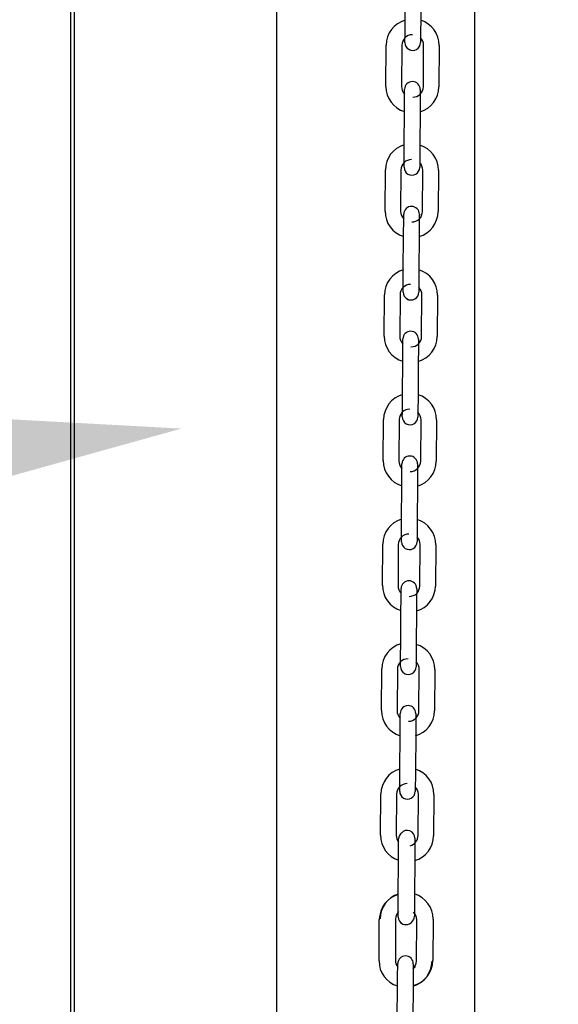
# Model space of a CAD drawing. Header units: inches. Extents: x 170 to 312, y 215 to 248.
# Tile 505 of 656: x 283.87 to 284.142, y 241.189 to 241.686. Entities that reach past the tile are written whole.
import ezdxf
from ezdxf import colors
from ezdxf.entities.mleader import LeaderData, LeaderLine
from ezdxf.math import Vec2, Vec3

# ---------------------------------------------------------------- set-up
doc = ezdxf.new("R2010")
doc.units = ezdxf.units.IN
doc.header["$LTSCALE"] = 0.25
doc.header["$MEASUREMENT"] = 0
doc.layers.add('ANNOTATIONS', color=1, linetype='Continuous')
doc.layers.add('MOTOR RH', color=7, linetype='Continuous')
doc.styles.add('ARIAL', font='arial.ttf', dxfattribs={"height": 0.09375})
doc.dimstyles.new('STANDARD$0', dxfattribs={"dimtxt": 0.09375, "dimasz": 0.09375, "dimexe": 0.03125, "dimexo": 0.046875, "dimgap": 0.09, "dimtad": 0, "dimtih": 1, "dimtoh": 1, "dimdec": 4, "dimzin": 0, "dimdsep": 46, "dimtxsty": 'ARIAL', "dimcen": 0.09, "dimadec": 0, "dimazin": 0, "dimtfac": 1, "dimtdec": 4, "dimtofl": 0, "dimtmove": 0, "dimatfit": 1, "dimfxl": 1, "dimtolj": 1, "dimtzin": 0, "dimarcsym": 0})

# ---------------------------------------------------------------- blocks, each defined once
blk = doc.blocks.new('*D63')
at = {"layer": 'ANNOTATIONS', "color": 0, "lineweight": -2, "transparency": 16777216}
for p, q in [((283.9428635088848, 244.1250466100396), (285.788826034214, 244.1250466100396)), ((285.757576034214, 244.0312966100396), (285.757576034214, 242.3316655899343)), ((285.757576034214, 240.1971744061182), (285.757576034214, 241.8968054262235)), ((285.0270509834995, 240.1034244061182), (285.788826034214, 240.1034244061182))]:
    blk.add_line(p, q, dxfattribs=at)
at = {"layer": 'ANNOTATIONS', "color": 0, "transparency": 16777216}
for points in [[(285.741951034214, 244.0312966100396), (285.773201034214, 244.0312966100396), (285.757576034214, 244.1250466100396)], [(285.741951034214, 240.1971744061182), (285.773201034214, 240.1971744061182), (285.757576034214, 240.1034244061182)]]:
    blk.add_solid(points, dxfattribs=at)
at = {"layer": 'defpoints', "color": 0, "transparency": 16777216}
for p in [(283.8959885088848, 244.1250466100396), (284.9801759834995, 240.1034244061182), (285.757576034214, 240.1034244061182)]:
    blk.add_point(p, dxfattribs=at)
at = {"layer": 'ANNOTATIONS', "color": 0, "transparency": 16777216, "insert": (285.757576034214, 242.1142355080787), "char_height": 0.09375, "attachment_point": 5, "style": 'ARIAL'}
blk.add_mtext('\\A1;OPENING\\PHEIGHT', dxfattribs=at)
blk = doc.blocks.new('*D64')
at = {"layer": 'ANNOTATIONS', "color": 0, "lineweight": -2, "transparency": 16777216}
for p, q in [((283.9428635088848, 244.9610302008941), (286.4438146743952, 244.9610302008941)), ((286.4125646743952, 244.8672802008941), (286.4125646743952, 242.7496573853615)), ((286.4125646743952, 240.1971744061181), (286.4125646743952, 242.3147972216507)), ((285.9473951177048, 240.1034244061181), (286.4438146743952, 240.1034244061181))]:
    blk.add_line(p, q, dxfattribs=at)
at = {"layer": 'ANNOTATIONS', "color": 0, "transparency": 16777216}
for points in [[(286.3969396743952, 244.8672802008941), (286.4281896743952, 244.8672802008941), (286.4125646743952, 244.9610302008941)], [(286.3969396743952, 240.1971744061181), (286.4281896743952, 240.1971744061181), (286.4125646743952, 240.1034244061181)]]:
    blk.add_solid(points, dxfattribs=at)
at = {"layer": 'defpoints', "color": 0, "transparency": 16777216}
for p in [(283.8959885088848, 244.9610302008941), (285.9005201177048, 240.1034244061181), (286.4125646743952, 240.1034244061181)]:
    blk.add_point(p, dxfattribs=at)
at = {"layer": 'ANNOTATIONS', "color": 0, "transparency": 16777216, "insert": (286.4125646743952, 242.532227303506), "char_height": 0.09375, "attachment_point": 5, "style": 'ARIAL'}
blk.add_mtext('\\A1;TOTAL\\PHEIGHT', dxfattribs=at)

msp = doc.modelspace()

# ---------------------------------------------------------------- linework, layer by layer
at = {"layer": 'MOTOR RH'}
for p, q in [((283.8959885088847, 240.1034244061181), (283.8959885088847, 245.6017793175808)), ((283.8978143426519, 240.1060974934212), (283.8978143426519, 244.9133880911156)), ((284.0000065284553, 240.1060974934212), (284.0000065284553, 244.9133880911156)), ((284.1000697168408, 240.1060974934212), (284.1000697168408, 244.2959772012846)), ((284.0648589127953, 241.6833021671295), (284.0650069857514, 241.7041677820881)), ((284.0728808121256, 241.7041119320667), (284.0727327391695, 241.683246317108)), ((284.0551868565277, 241.651873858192), (284.0553349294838, 241.6727394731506)), ((284.063208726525, 241.6726836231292), (284.0630606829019, 241.6518180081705)), ((284.0647933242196, 241.6740568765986), (284.0647934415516, 241.6740740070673)), ((284.074084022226, 241.6517398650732), (284.0742320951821, 241.6726054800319)), ((284.0821058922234, 241.6725496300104), (284.0819578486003, 241.6516840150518)), ((284.0644128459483, 241.6203038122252), (284.0645609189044, 241.6411694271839)), ((284.0724347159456, 241.6411133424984), (284.0722866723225, 241.6202477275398)), ((284.0547407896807, 241.5888755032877), (284.0548888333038, 241.6097411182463)), ((284.062762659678, 241.6096852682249), (284.0626146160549, 241.5888196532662)), ((284.0643472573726, 241.6110585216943), (284.0643473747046, 241.611075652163)), ((284.073637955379, 241.588741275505), (284.0737859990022, 241.6096068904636)), ((284.0816598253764, 241.6095510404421), (284.0815117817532, 241.5886854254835)), ((284.0639667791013, 241.557305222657), (284.0641148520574, 241.5781708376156)), ((284.0719886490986, 241.5781149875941), (284.0718406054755, 241.5572493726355)), ((284.0542947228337, 241.5258771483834), (284.0544427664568, 241.5467427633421)), ((284.0623165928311, 241.5466869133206), (284.0621685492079, 241.5258212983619)), ((284.0731918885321, 241.5257429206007), (284.0733399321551, 241.5466085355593)), ((284.0812137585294, 241.5465526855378), (284.0810656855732, 241.5256870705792)), ((284.0635207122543, 241.4943068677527), (284.0636687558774, 241.5151724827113)), ((284.0715425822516, 241.5151166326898), (284.0713945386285, 241.4942510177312)), ((284.0538487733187, 241.4628978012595), (284.0539966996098, 241.4837441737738)), ((284.061870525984, 241.4836883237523), (284.0617224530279, 241.4628227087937)), ((284.072745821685, 241.4627445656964), (284.0728938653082, 241.483610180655)), ((284.0807676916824, 241.4835543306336), (284.0806196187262, 241.4626887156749)), ((284.0630746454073, 241.4313085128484), (284.0632226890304, 241.452174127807)), ((284.0710965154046, 241.4521182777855), (284.0709484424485, 241.4312526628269)), ((284.053403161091, 241.400012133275), (284.0535510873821, 241.4208585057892)), ((284.0614244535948, 241.420689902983), (284.0612763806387, 241.3998242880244)), ((284.072299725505, 241.3997462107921), (284.0724477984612, 241.4206118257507)), ((284.0803215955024, 241.4205559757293), (284.0801735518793, 241.3996903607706)), ((284.0626285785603, 241.3683099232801), (284.0627766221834, 241.3891755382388)), ((284.0706504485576, 241.3891196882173), (284.0705023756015, 241.3682540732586)), ((284.0529575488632, 241.3371264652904), (284.0531054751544, 241.3579728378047)), ((284.0609783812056, 241.3576914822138), (284.0608303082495, 241.3368258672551)), ((284.071853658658, 241.3367476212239), (284.0720017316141, 241.3576132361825)), ((284.0798755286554, 241.357557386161), (284.0797274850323, 241.3366917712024)), ((284.0608554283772, 241.3403644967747), (284.0608303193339, 241.3368259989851)), ((284.0621824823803, 241.3053115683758), (284.0623305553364, 241.3261771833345)), ((284.0702043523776, 241.326121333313), (284.0700563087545, 241.3052557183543)), ((284.0525104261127, 241.2738832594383), (284.0526584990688, 241.294748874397)), ((284.0605322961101, 241.2946930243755), (284.0603842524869, 241.2738274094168)), ((284.0714075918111, 241.2737492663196), (284.0715556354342, 241.2946148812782)), ((284.0794294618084, 241.2945590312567), (284.0792814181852, 241.2736934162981)), ((284.0613619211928, 241.2419821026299), (284.0615099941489, 241.2628477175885)), ((284.0697582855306, 241.2631229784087), (284.0696102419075, 241.2422573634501)), ((284.0516898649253, 241.2105537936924), (284.0518379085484, 241.231419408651)), ((284.060086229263, 241.2316946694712), (284.0599381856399, 241.2108290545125)), ((284.0705870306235, 241.2104195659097), (284.0707350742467, 241.2312851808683)), ((284.0789833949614, 241.2315606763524), (284.0788353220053, 241.2106950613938)), ((284.060914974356, 241.1789914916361), (284.0610630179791, 241.1998571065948)), ((284.0689368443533, 241.1998012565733), (284.0687887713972, 241.1789356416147))]:
    msp.add_line(p, q, dxfattribs=at)
at = {"layer": 'MOTOR RH', "flags": 128}
for points in [[(284.0647932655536, 241.6740503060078), (284.0647945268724, 241.6742281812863), (284.0647982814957, 241.6747545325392), (284.0648043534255, 241.6756096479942), (284.064812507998, 241.6767602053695), (284.0648224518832, 241.6781620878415), (284.064833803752, 241.6797615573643), (284.0648461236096, 241.6814971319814), (284.0648589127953, 241.6833021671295)], [(284.0727327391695, 241.683246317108), (284.0727199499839, 241.6814412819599), (284.0727076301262, 241.6797057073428), (284.0726962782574, 241.67810623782), (284.0726863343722, 241.676704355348), (284.0726781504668, 241.6755537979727)], [(284.0726683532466, 241.6741723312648), (284.0726670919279, 241.6739944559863)], [(284.0726841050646, 241.6763927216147), (284.0726781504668, 241.6755537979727), (284.0726720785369, 241.6746986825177), (284.0726683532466, 241.6741723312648), (284.0726673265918, 241.6740287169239)], [(284.0666911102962, 241.6706547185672), (284.0671977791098, 241.670395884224), (284.0687022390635, 241.6700854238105)], [(284.0645609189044, 241.6411694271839), (284.06457370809, 241.642974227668), (284.0645860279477, 241.6447098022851), (284.0645973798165, 241.6463092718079), (284.0646073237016, 241.6477113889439), (284.0646155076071, 241.6488619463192)], [(284.0646095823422, 241.6480298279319), (284.0646155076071, 241.6488619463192), (284.064621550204, 241.6497168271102), (284.0646253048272, 241.6502431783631), (284.0646265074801, 241.6504130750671)], [(284.0646253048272, 241.6502431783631), (284.064626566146, 241.6504210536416)], [(284.0725003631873, 241.6503652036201), (284.0724991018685, 241.6501873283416), (284.0724953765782, 241.6496609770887), (284.0724893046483, 241.6488060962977), (284.0724811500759, 241.6476553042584), (284.0724712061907, 241.6462534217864), (284.0724598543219, 241.6446539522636), (284.0724475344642, 241.6429183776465), (284.0724347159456, 241.6411133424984)], [(284.0643471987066, 241.6110519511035), (284.0643484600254, 241.611229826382), (284.0643522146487, 241.6117561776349), (284.0643582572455, 241.6126110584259), (284.064366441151, 241.6137618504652), (284.0643763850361, 241.6151637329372), (284.064387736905, 241.61676320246), (284.0644000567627, 241.6184987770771), (284.0644128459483, 241.6203038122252)], [(284.0722866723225, 241.6202477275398), (284.0722738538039, 241.6184429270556), (284.0722615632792, 241.6167073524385), (284.0722502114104, 241.6151078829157), (284.0722402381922, 241.6137057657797), (284.0722320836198, 241.6125552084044)], [(284.0722380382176, 241.6133943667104), (284.0722320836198, 241.6125552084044), (284.0722260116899, 241.6117003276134), (284.0722222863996, 241.6111739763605), (284.0722212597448, 241.6110303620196)], [(284.0662450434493, 241.607656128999), (284.0667517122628, 241.6073975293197), (284.0682561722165, 241.6070870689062)], [(284.0722222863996, 241.6111739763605), (284.0722210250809, 241.610996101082)], [(284.0641635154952, 241.5850312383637), (284.0641694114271, 241.585863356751), (284.064175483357, 241.5867184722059), (284.0641792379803, 241.5872448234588), (284.064180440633, 241.5874147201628)], [(284.0641792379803, 241.5872448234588), (284.064180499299, 241.5874226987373)], [(284.0720542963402, 241.5873668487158), (284.0720530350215, 241.5871889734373), (284.0720493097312, 241.5866626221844), (284.0720432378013, 241.5858075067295), (284.0720350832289, 241.5846569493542), (284.0720251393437, 241.5832550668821), (284.0720137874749, 241.5816555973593), (284.0720014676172, 241.5799200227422), (284.0719886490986, 241.5781149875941)], [(284.0641148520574, 241.5781708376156), (284.064127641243, 241.5799758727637), (284.0641399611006, 241.5817114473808), (284.0641513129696, 241.5833109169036), (284.0641612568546, 241.5847127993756), (284.0641694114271, 241.585863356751)], [(284.0639011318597, 241.5480535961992), (284.0639023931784, 241.5482312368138), (284.0639061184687, 241.5487578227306), (284.0639121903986, 241.5496127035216), (284.063920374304, 241.5507632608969), (284.0639303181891, 241.5521653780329), (284.063941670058, 241.5537648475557), (284.0639539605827, 241.5555004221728), (284.0639667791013, 241.557305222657)], [(284.0718406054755, 241.5572493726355), (284.0718277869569, 241.5554445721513), (284.0718154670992, 241.5537089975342), (284.0718041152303, 241.5521095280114), (284.0717941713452, 241.5507074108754), (284.0717860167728, 241.5495568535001)], [(284.0717919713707, 241.5503960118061), (284.0717860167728, 241.5495568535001), (284.0717799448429, 241.5487019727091), (284.0717762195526, 241.5481753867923), (284.0717749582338, 241.5479977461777)], [(284.0657989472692, 241.5446577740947), (284.0663056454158, 241.5443991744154), (284.0678101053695, 241.5440887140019)], [(284.0636687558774, 241.5151724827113), (284.063681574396, 241.5169772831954), (284.0636938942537, 241.5187128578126), (284.0637052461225, 241.5203125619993), (284.0637151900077, 241.5217144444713), (284.0637233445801, 241.5228650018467)], [(284.0637174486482, 241.5220328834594), (284.0637233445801, 241.5228650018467), (284.06372941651, 241.5237198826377), (284.0637331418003, 241.5242464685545), (284.0637343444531, 241.5244163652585)], [(284.0637331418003, 241.5242464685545), (284.063734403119, 241.524424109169)], [(284.0716082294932, 241.5243682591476), (284.0716069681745, 241.524190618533), (284.0716032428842, 241.5236640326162), (284.0715971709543, 241.5228091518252), (284.0715890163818, 241.5216585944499), (284.0715790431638, 241.5202564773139), (284.0715676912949, 241.5186570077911), (284.0715554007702, 241.5169214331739), (284.0715425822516, 241.5151166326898)], [(284.0634550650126, 241.4850550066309), (284.0634563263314, 241.4852328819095), (284.0634600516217, 241.4857594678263), (284.0634661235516, 241.4866143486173), (284.063474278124, 241.4877649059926), (284.0634842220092, 241.4891667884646), (284.063495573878, 241.4907662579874), (284.0635078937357, 241.4925018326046), (284.0635207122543, 241.4943068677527)], [(284.0713945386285, 241.4942510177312), (284.0713817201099, 241.4924459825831), (284.0713694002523, 241.4907104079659), (284.0713580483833, 241.4891109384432), (284.0713481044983, 241.4877090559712), (284.0713399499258, 241.4865584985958)], [(284.0713459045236, 241.4873974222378), (284.0713399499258, 241.4865584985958), (284.0713338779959, 241.4857033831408), (284.0713301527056, 241.485177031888), (284.0713288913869, 241.4849991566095)], [(284.0653528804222, 241.4816594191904), (284.0658595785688, 241.4814005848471), (284.0673640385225, 241.4810903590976)], [(284.0632226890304, 241.452174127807), (284.063235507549, 241.4539789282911), (284.0632478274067, 241.4557145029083), (284.0632591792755, 241.4573139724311), (284.0632691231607, 241.458716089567), (284.0632772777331, 241.4598666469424)], [(284.0632713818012, 241.4590345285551), (284.0632772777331, 241.4598666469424), (284.063283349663, 241.4607215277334), (284.0632870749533, 241.4612481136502), (284.063288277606, 241.4614180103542)], [(284.0632870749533, 241.4612481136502), (284.063288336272, 241.4614257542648)], [(284.0711621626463, 241.4613699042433), (284.0711609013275, 241.4611922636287), (284.0711571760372, 241.4606656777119), (284.0711511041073, 241.4598107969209), (284.0711429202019, 241.4586602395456), (284.0711329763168, 241.4572581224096), (284.0711216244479, 241.4556586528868), (284.0711093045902, 241.4539230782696), (284.0710965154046, 241.4521182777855)], [(284.0630089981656, 241.4220566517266), (284.0630102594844, 241.4222345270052), (284.0630139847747, 241.422760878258), (284.0630200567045, 241.423615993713), (284.063028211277, 241.4247665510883), (284.0630381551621, 241.4261684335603), (284.063049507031, 241.4277679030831), (284.0630618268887, 241.4295034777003), (284.0630746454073, 241.4313085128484)], [(284.0709484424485, 241.4312526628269), (284.0709356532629, 241.4294476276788), (284.0709233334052, 241.4277120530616), (284.0709119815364, 241.4261125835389), (284.0709020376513, 241.4247107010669), (284.0708938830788, 241.4235601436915)], [(284.0708998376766, 241.4243990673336), (284.0708938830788, 241.4235601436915), (284.0708878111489, 241.4227050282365), (284.0708840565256, 241.4221786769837), (284.0708830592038, 241.4220350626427)], [(284.0649068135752, 241.4186610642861), (284.0654135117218, 241.4184022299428), (284.0669179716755, 241.4180917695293)], [(284.0708840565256, 241.4221786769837), (284.0708827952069, 241.4220008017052)], [(284.0627766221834, 241.3891755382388), (284.062789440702, 241.3909805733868), (284.0628017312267, 241.392716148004), (284.0628130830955, 241.3943156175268), (284.0628230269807, 241.3957174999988), (284.0628312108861, 241.3968680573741)], [(284.0628253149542, 241.3960361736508), (284.0628312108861, 241.3968680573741), (284.062837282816, 241.3977231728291), (284.0628410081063, 241.398249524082), (284.062842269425, 241.3984273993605)], [(284.0707160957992, 241.398371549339), (284.0707148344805, 241.3981936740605), (284.0707110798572, 241.3976673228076), (284.0707050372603, 241.3968122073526), (284.0706968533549, 241.3956616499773), (284.0706869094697, 241.3942597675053), (284.0706755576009, 241.3926602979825), (284.0706632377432, 241.3909247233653), (284.0706504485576, 241.3891196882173)], [(284.0625629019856, 241.3590582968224), (284.0625641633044, 241.3592359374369), (284.0625679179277, 241.3597625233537), (284.0625739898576, 241.3606174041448), (284.0625821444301, 241.3617679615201), (284.0625920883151, 241.3631700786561), (284.062603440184, 241.3647695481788), (284.0626157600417, 241.366505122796), (284.0626285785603, 241.3683099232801)], [(284.0705023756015, 241.3682540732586), (284.0704895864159, 241.3664492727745), (284.0704772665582, 241.3647136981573), (284.0704659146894, 241.3631142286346), (284.0704559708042, 241.3617121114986), (284.0704477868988, 241.3605615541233)], [(284.0704379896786, 241.3591800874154), (284.0704367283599, 241.3590024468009)], [(284.0704537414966, 241.3614007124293), (284.0704477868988, 241.3605615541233), (284.0704417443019, 241.3597066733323), (284.0704379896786, 241.3591800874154), (284.0704369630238, 241.3590367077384)], [(284.0644607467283, 241.3556624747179), (284.0649674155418, 241.3554038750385), (284.0664718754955, 241.355093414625)], [(284.0623305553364, 241.3261771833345), (284.062343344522, 241.3279822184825), (284.0623556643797, 241.3297177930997), (284.0623670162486, 241.3313172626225), (284.0623769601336, 241.3327191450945), (284.0623851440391, 241.3338697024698)], [(284.0623792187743, 241.3330375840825), (284.0623851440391, 241.3338697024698), (284.062391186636, 241.3347245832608), (284.0623949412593, 241.3352511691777), (284.0623961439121, 241.3354210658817)], [(284.0623949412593, 241.3352511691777), (284.062396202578, 241.3354290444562)], [(284.0702699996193, 241.3353729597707), (284.0702687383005, 241.3351953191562), (284.0702650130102, 241.3346687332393), (284.0702589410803, 241.3338138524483), (284.0702507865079, 241.332663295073), (284.0702408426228, 241.331261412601), (284.0702294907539, 241.3296619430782), (284.0702171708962, 241.327926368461), (284.0702043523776, 241.326121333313)], [(284.0621168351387, 241.2960599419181), (284.0621180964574, 241.2962375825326), (284.0621218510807, 241.2967641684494), (284.0621278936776, 241.2976190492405), (284.062136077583, 241.2987696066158), (284.0621460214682, 241.3001714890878), (284.062157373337, 241.3017711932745), (284.0621696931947, 241.3035067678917), (284.0621824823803, 241.3053115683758)], [(284.0700563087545, 241.3052557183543), (284.0700434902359, 241.3034506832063), (284.0700311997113, 241.3017153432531), (284.0700198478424, 241.3001156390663), (284.0700098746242, 241.2987137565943), (284.0700017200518, 241.297563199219)], [(284.0700076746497, 241.298402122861), (284.0700017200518, 241.297563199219), (284.0699956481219, 241.296708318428), (284.0699919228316, 241.2961817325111), (284.0699906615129, 241.2960040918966)], [(284.0640146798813, 241.2926641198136), (284.0645213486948, 241.2924052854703), (284.0660258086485, 241.2920950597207)], [(284.0615099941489, 241.2628477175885), (284.0615227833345, 241.2646525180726), (284.0615351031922, 241.2663880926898), (284.061546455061, 241.2679875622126), (284.0615563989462, 241.2693896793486), (284.0615645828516, 241.2705402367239)], [(284.0615639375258, 241.2704505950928), (284.0615645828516, 241.2705402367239), (284.0615706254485, 241.2713951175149), (284.0615743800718, 241.2719214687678), (284.0615756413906, 241.2720993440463)], [(284.0698239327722, 241.2723746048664), (284.0698226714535, 241.2721969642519), (284.0698189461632, 241.271670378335), (284.0698128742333, 241.270815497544), (284.0698047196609, 241.2696649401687), (284.0697947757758, 241.2682628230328), (284.0697834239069, 241.26666335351), (284.0697711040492, 241.2649277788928), (284.0697582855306, 241.2631229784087)], [(284.0613073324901, 241.2342893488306), (284.0613155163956, 241.2354399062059), (284.0613254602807, 241.2368420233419), (284.0613368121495, 241.2384414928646), (284.0613491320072, 241.2401770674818), (284.0613619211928, 241.2419821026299)], [(284.0696102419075, 241.2422573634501), (284.0695974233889, 241.240452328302), (284.0695851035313, 241.2387167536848), (284.0695737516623, 241.237117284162), (284.0695638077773, 241.23571540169), (284.0695556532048, 241.2345648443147)], [(284.0612963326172, 241.2327368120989), (284.0612975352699, 241.2329081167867), (284.0613012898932, 241.2334344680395), (284.0613073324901, 241.2342893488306), (284.0613127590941, 241.2350531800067)], [(284.0695563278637, 241.2346608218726), (284.0695556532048, 241.2345648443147), (284.0695495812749, 241.2337097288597), (284.0695458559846, 241.2331833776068), (284.0695448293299, 241.2330397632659)], [(284.0612962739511, 241.2327302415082), (284.0612975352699, 241.2329081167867)], [(284.0625156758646, 241.2298534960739), (284.0637007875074, 241.2290758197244), (284.0652052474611, 241.2287653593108)], [(284.0695458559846, 241.2331833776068), (284.0695445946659, 241.2330055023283)], [(284.0610630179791, 241.1998571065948), (284.0610758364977, 241.2016619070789), (284.0610881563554, 241.203397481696), (284.0610994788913, 241.2049969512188), (284.0611094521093, 241.2063990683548), (284.0611176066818, 241.2075496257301)], [(284.061116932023, 241.2074534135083), (284.0611176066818, 241.2075496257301), (284.0611236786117, 241.2084045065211), (284.061127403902, 241.208931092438), (284.0611286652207, 241.2091087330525)], [(284.0689914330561, 241.2074937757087), (284.0689832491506, 241.2063432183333), (284.0689733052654, 241.2049411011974), (284.0689619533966, 241.2033416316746), (284.0689496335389, 241.2016060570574), (284.0689368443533, 241.1998012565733)], [(284.0699447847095, 241.207662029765), (284.0693781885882, 241.2070037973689), (284.0689765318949, 241.2066459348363)], [(284.069002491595, 241.209052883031), (284.0690012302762, 241.2088752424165), (284.0689974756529, 241.2083486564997), (284.0689914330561, 241.2074937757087), (284.0689854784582, 241.2066546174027)]]:
    msp.add_lwpolyline(points, dxfattribs=at)
at = {"layer": 'MOTOR RH'}
for centre, radius, start, end in [((284.0685235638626, 241.6726459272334), 0.01318897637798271, 106.0675622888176, 179.5934504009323), ((284.0689172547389, 241.6726431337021), 0.01318897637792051, 359.5934504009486, 73.11933850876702), ((284.0685235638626, 241.6726459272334), 0.005314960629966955, 89.59345040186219, 179.5934504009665), ((284.0687301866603, 241.6740224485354), 0.003937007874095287, 179.5934504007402, 359.5934688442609), ((284.0689172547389, 241.6726431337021), 0.005314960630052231, 359.5934504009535, 44.86853724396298), ((284.0685634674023, 241.6503931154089), 0.003937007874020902, 359.5934504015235, 179.5934313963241), ((284.0683755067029, 241.6517803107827), 0.01318897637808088, 179.5934504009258, 253.123635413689), ((284.0683755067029, 241.6517803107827), 0.005314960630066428, 179.5934504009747, 224.883321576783), ((284.0687691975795, 241.6517775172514), 0.005314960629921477, 269.5934503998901, 359.5934504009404), ((284.0687691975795, 241.6517775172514), 0.01318897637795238, 286.0718592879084, 359.5934504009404), ((284.0680774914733, 241.6096475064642), 0.01318897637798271, 106.0675622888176, 179.5934504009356), ((284.0684711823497, 241.6096447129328), 0.01318897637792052, 359.5934504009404, 73.11933850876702), ((284.0680774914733, 241.6096475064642), 0.005314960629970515, 89.59345040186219, 179.5934504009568), ((284.0684711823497, 241.6096447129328), 0.005314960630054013, 359.5934504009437, 44.86853724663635), ((284.0682841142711, 241.6110240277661), 0.003937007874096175, 179.5934504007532, 359.5934688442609), ((284.0679294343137, 241.5887818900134), 0.01318897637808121, 179.5934504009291, 253.1236354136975), ((284.0679294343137, 241.5887818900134), 0.005314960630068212, 179.5934504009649, 224.883535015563), ((284.0681173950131, 241.5873946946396), 0.003937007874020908, 359.5934504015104, 179.5934313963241), ((284.0683231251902, 241.5887790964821), 0.005314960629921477, 269.5934503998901, 359.5934504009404), ((284.0683231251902, 241.5887790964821), 0.01318897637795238, 286.0718592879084, 359.5934504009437), ((284.0676314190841, 241.5466490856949), 0.01318897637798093, 106.0675622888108, 179.5934504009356), ((284.0680251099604, 241.5466462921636), 0.01318897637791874, 359.5934504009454, 73.11933850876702), ((284.0676314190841, 241.5466490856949), 0.005314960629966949, 89.59345040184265, 179.5934504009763), ((284.0678380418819, 241.5480256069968), 0.003937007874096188, 179.5934504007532, 359.5934688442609), ((284.0680251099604, 241.5466462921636), 0.005314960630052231, 359.5934504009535, 44.86853724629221), ((284.0676713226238, 241.5243962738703), 0.003937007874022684, 359.5934504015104, 179.5934313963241), ((284.0674833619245, 241.5257834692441), 0.01318897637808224, 179.5934504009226, 253.1236354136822), ((284.0674833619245, 241.5257834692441), 0.005314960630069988, 179.5934504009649, 224.8831959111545), ((284.067877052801, 241.5257806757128), 0.005314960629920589, 269.5934503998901, 359.5934504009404), ((284.067877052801, 241.5257806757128), 0.01318897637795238, 286.0718592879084, 359.5934504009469), ((284.0671853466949, 241.4836506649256), 0.01318897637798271, 106.067562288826, 179.5934504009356), ((284.0675790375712, 241.4836478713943), 0.01318897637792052, 359.5934504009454, 73.11933850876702), ((284.0671853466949, 241.4836506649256), 0.005314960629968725, 89.59345040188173, 179.5934504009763), ((284.0673919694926, 241.4850271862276), 0.003937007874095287, 179.5934504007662, 359.5934688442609), ((284.0675790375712, 241.4836478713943), 0.005314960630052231, 359.5934504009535, 44.86834813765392), ((284.0672252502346, 241.4613978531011), 0.003937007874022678, 359.5934504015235, 179.5934313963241), ((284.0670377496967, 241.4628978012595), 0.01318897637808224, 179.5934504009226, 253.1236354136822), ((284.0670372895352, 241.4627850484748), 0.005314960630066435, 179.5934504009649, 224.8832705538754), ((284.0674309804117, 241.4627822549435), 0.005314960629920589, 269.5934503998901, 359.59345040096), ((284.0674309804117, 241.4627822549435), 0.01318897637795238, 286.0718592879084, 359.5934504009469), ((284.0667397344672, 241.420764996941), 0.01318897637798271, 106.067562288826, 179.5934504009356), ((284.0671329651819, 241.420649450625), 0.01318897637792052, 359.5934504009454, 73.11933850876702), ((284.0667392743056, 241.4206522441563), 0.005314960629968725, 89.59345040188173, 179.5934504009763), ((284.0671329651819, 241.420649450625), 0.005314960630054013, 359.5934504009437, 44.86819414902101), ((284.0669458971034, 241.4220287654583), 0.003937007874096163, 179.5934504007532, 359.5934688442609), ((284.0665921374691, 241.400012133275), 0.01318897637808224, 179.5934504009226, 253.1236354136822), ((284.066591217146, 241.3997866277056), 0.005314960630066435, 179.5934504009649, 224.8832705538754), ((284.0667791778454, 241.3983994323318), 0.003937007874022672, 359.5934504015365, 179.5934313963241), ((284.0669849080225, 241.3997838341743), 0.005314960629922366, 269.5934503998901, 359.5934504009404), ((284.0669849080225, 241.3997838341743), 0.01318897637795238, 286.0718592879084, 359.5934504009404), ((284.0662941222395, 241.3578793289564), 0.01318897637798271, 106.067562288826, 179.5934504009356), ((284.0666868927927, 241.3576510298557), 0.01318897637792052, 359.5934504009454, 73.11933850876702), ((284.0662932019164, 241.357653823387), 0.005314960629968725, 89.59345040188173, 179.5934504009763), ((284.0664998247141, 241.359030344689), 0.0039370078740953, 179.5934504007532, 359.5934688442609), ((284.0666868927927, 241.3576510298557), 0.005314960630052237, 359.5934504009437, 44.86853724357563), ((284.0663331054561, 241.3354010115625), 0.003937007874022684, 359.5934504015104, 179.5934313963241), ((284.0661451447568, 241.3367882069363), 0.01318897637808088, 179.5934504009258, 253.123635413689), ((284.0661451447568, 241.3367882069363), 0.005314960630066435, 179.5934504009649, 224.8832705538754), ((284.0665388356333, 241.336785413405), 0.005314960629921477, 269.5934503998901, 359.5934504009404), ((284.0665388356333, 241.336785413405), 0.01318897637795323, 286.0718592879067, 359.5934504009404), ((284.0658471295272, 241.2946554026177), 0.0131889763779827, 106.067562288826, 179.5934504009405), ((284.0662408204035, 241.2946526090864), 0.01318897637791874, 359.5934504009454, 73.11933850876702), ((284.0658471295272, 241.2946554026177), 0.005314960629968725, 89.59345040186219, 179.5934504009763), ((284.0660537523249, 241.2960319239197), 0.003937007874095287, 179.5934504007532, 359.5934688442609), ((284.0662408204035, 241.2946526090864), 0.005314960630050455, 359.5934504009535, 44.86853724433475), ((284.0655125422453, 241.2720714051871), 0.00393700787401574, 127.8481348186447, 179.5934504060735), ((284.0658870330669, 241.2724025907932), 0.003937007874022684, 359.5934504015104, 137.9449000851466), ((284.0656990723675, 241.273789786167), 0.01318897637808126, 179.5934504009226, 251.4302017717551), ((284.0656990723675, 241.273789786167), 0.005314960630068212, 179.5934504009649, 218.921067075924), ((284.066092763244, 241.2737869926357), 0.005314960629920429, 284.9472364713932, 359.5934504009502), ((284.066092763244, 241.2737869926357), 0.01318897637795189, 286.0718592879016, 359.5934504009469), ((284.0650265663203, 241.2313257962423), 0.01318897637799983, 106.0675622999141, 179.5934504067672), ((284.0654010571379, 241.2316569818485), 0.01318897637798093, 107.7610357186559, 179.5934504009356), ((284.0657947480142, 241.2316541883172), 0.01318897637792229, 359.5934504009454, 73.11933850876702), ((284.0654010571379, 241.2316569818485), 0.005314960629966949, 135.9248218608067, 179.5934504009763), ((284.0654202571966, 241.231323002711), 0.005314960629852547, 359.5934504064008, 44.8685372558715), ((284.0652331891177, 241.2327023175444), 0.003937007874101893, 179.5934504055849, 315.1285634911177), ((284.0656076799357, 241.2330335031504), 0.003937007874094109, 307.8481351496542, 359.5934504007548), ((284.0648785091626, 241.2104601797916), 0.01318897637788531, 179.5934504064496, 253.1193385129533), ((284.0652529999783, 241.2107913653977), 0.005314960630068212, 179.5934504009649, 218.9043645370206), ((284.0650655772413, 241.2090808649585), 0.003937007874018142, 359.5934504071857, 179.5934313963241), ((284.0652722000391, 241.2104573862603), 0.01318897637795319, 286.0675622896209, 359.5934504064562), ((284.0656466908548, 241.2107885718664), 0.01318897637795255, 284.3887683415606, 359.5934504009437), ((284.0652722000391, 241.2104573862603), 0.00531496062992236, 314.3186437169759, 359.593450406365)]:
    msp.add_arc(centre, radius, start, end, dxfattribs=at)

# ---------------------------------------------------------------- dimensions: what is measured, and where the dimension line sits
at = {"layer": 'ANNOTATIONS'}
for base, p1, p2, text, picture, middle in [((286.4125646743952, 240.1034244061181), (283.8959885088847, 244.961030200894), (285.9005201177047, 240.103424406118), 'TOTAL\\PHEIGHT', '*D64', (286.4125646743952, 242.532227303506)), ((285.757576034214, 240.1034244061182), (283.8959885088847, 244.1250466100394), (284.9801759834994, 240.1034244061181), 'OPENING\\PHEIGHT', '*D63', (285.757576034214, 242.1142355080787))]:
    dim = msp.add_linear_dim(base=base, p1=p1, p2=p2, angle=90, text=text, dimstyle='STANDARD$0', dxfattribs=at)
    dim.commit()
    dim.dimension.update_dxf_attribs({"geometry": picture, "text_midpoint": middle})

# ---------------------------------------------------------------- leaders
ml = msp.add_multileader_mtext('Standard', dxfattribs=at)
ml.set_content('1/2" WEDGE ANCHOR 3\'-0" O.C. MAX EACH SIDE', color=256, style='ARIAL')
ml.set_leader_properties()
ml.build(insert=Vec2(0, 0))
ml.multileader.update_dxf_attribs({"dogleg_length": 0.36, "arrow_head_size": 0.09375})
ctx = ml.context
ctx.base_point, ctx.char_height, ctx.arrow_head_size, ctx.landing_gap_size, ctx.plane_origin = Vec3(282.014401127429, 241.4042161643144), 0.09375, 0.09375, 0.09, Vec3(281.1157894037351, 240.9709883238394)
ctx.text_align_type = 2
notes = []
notes.append((ctx, [(1, (1, 1, 0), (283.2651582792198, 241.4042161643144), (-1, 0), 0.09795701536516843, [(0, [(283.9518400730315, 241.4791728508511)], 0, [])])]))
ctx.mtext.insert, ctx.mtext.width, ctx.mtext.alignment, ctx.mtext.flow_direction = Vec3(283.0772012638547, 241.4518905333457), 1.023780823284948, 3, 5
for ctx, leaders in notes:
    for number, flags, end, landing, length, lines in leaders:
        leader = LeaderData()
        leader.index, (leader.has_last_leader_line, leader.has_dogleg_vector, leader.attachment_direction) = number, flags
        leader.last_leader_point, leader.dogleg_vector, leader.dogleg_length = Vec3(end), Vec3(landing), length
        for number, points, colour, breaks in lines:
            line = LeaderLine()
            line.index, line.vertices, line.color, line.breaks = number, Vec3.list(points), colors.encode_raw_color(colour), breaks
            leader.lines.append(line)
        ctx.leaders.append(leader)

doc.saveas('drawing.dxf')
